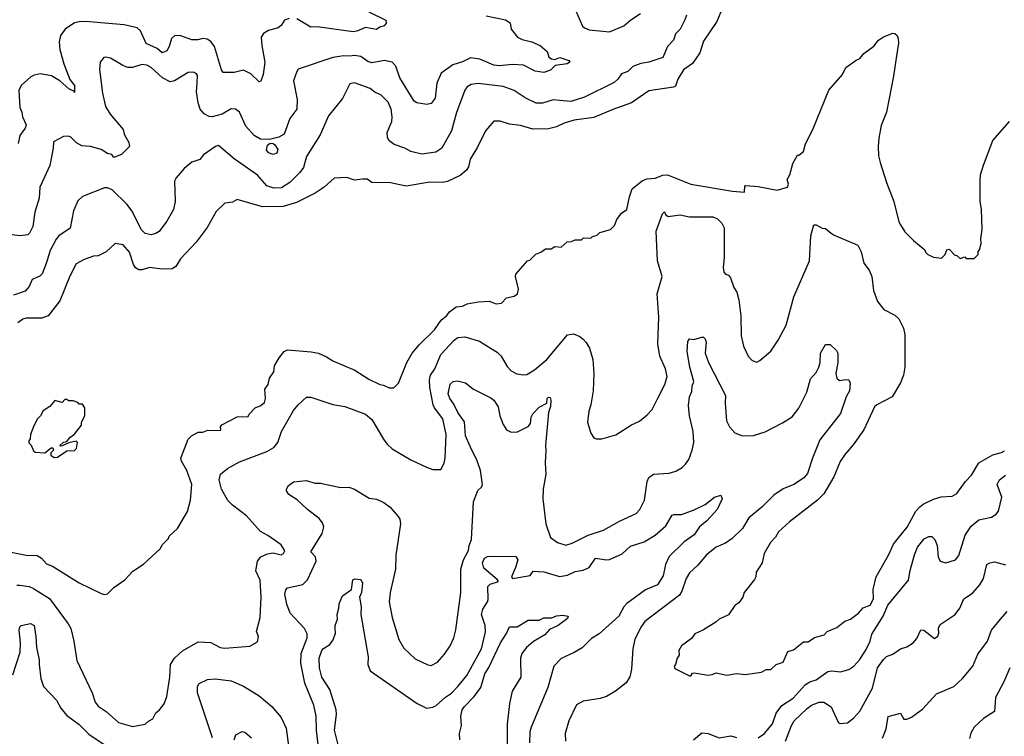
# Model space of a CAD drawing. Extents: x 1678759 to 1859541, y 384609 to 522867.
# Tile 340 of 466: x 1774554 to 1780848, y 509087 to 513666. Entities that reach past the tile are written whole.
import ezdxf

# ---------------------------------------------------------------- set-up
doc = ezdxf.new("R2010")
doc.units = 0

msp = doc.modelspace()

# ---------------------------------------------------------------- linework, layer by layer
at = {"layer": '0CON20XD'}
for points in [[(1779085.4, 513834.6), (1779009.5, 513655), (1778925, 513528), (1778901.9, 513455), (1778854.7, 513385.3), (1778797.8, 513345), (1778760, 513285), (1778745, 513241.9), (1778732.5, 513235), (1778575, 513211.9), (1778465, 513134.4), (1778345, 513091.2), (1778225, 513041.8), (1778097.5, 513025), (1778035, 513005.6), (1777985, 512981.4), (1777935, 512969.4), (1777835, 512966.7), (1777755, 512988.9), (1777685, 512998.1), (1777625, 513016.7), (1777585, 513017.8), (1777530.5, 512955), (1777479.3, 512850.7), (1777433.5, 512775), (1777421.9, 512725), (1777410, 512705), (1777368.7, 512671.3), (1777287.9, 512632.1), (1777254.3, 512625.7), (1777175, 512627.1), (1777025, 512602.9), (1776925, 512623.8), (1776805, 512626.7), (1776775, 512646.7), (1776745, 512646.7), (1776695, 512640), (1776645, 512657.5), (1776565, 512652.5), (1776501.2, 512595), (1776443, 512557), (1776322.9, 512497.1), (1776237.8, 512472.2), (1776105, 512470.6), (1775945, 512516), (1775915, 512500), (1775865, 512493.3), (1775809.5, 512440.5), (1775751.7, 512338.3), (1775682.9, 512245), (1775581.8, 512138.2), (1775551.5, 512088.5), (1775528.8, 512075), (1775461.7, 512071.7), (1775385, 512081.5), (1775335, 512067.8), (1775315, 512068.6), (1775295, 512080.8), (1775281.5, 512101.5), (1775255, 512180.8), (1775215, 512227.1), (1775165, 512235.6), (1775107.7, 512182.3), (1775055, 512157.7), (1775025, 512154.5), (1774965, 512132.9), (1774915.7, 512105), (1774873.7, 512026.3), (1774811.5, 511868.5), (1774735.6, 511774.4), (1774695, 511758.8), (1774595, 511759.4), (1774575, 511753.1), (1774541.2, 511728.8)], [(1776785, 513716.7), (1776893.3, 513663.3), (1776896.4, 513643.6), (1776884, 513626), (1776855, 513617.5), (1776835, 513604), (1776765, 513616.9), (1776708.1, 513591.9), (1776685, 513589.1), (1776455, 513620), (1776415, 513617.5), (1776325, 513670.5)], [(1778106.9, 513726.9), (1778152.5, 513625), (1778165, 513613.1), (1778195, 513601.5), (1778325, 513587.5), (1778415, 513626.1), (1778460.8, 513665), (1778522, 513705)], [(1778816.6, 513695), (1778805.4, 513665), (1778775, 513605.7), (1778745.5, 513575), (1778733.3, 513535), (1778694.4, 513495), (1778665, 513424), (1778575, 513394.6), (1778525, 513386.4), (1778473.3, 513366.7), (1778441.1, 513335), (1778400.4, 513319.6), (1778376.7, 513285), (1778352.9, 513265), (1778165, 513170.3), (1778076.1, 513143.9), (1778005, 513149.7), (1777965, 513152.9), (1777895, 513132.8), (1777855, 513132.7), (1777785, 513166.1), (1777715, 513214.5), (1777645, 513239.6), (1777485, 513258.5), (1777439.1, 513250.9), (1777415, 513236), (1777400, 513215), (1777347, 513073), (1777313.1, 512955), (1777251.9, 512845), (1777215, 512820.5), (1777125, 512806.8), (1777055, 512822.9), (1777016, 512845), (1776948.2, 512868.2), (1776914, 512895), (1776904.2, 512915), (1776903.1, 512945), (1776932.9, 513015), (1776934.3, 513045), (1776928.6, 513095), (1776908.9, 513138.9), (1776865, 513184.2), (1776825, 513202), (1776795, 513227.1), (1776695, 513262), (1776665, 513256.2), (1776618.3, 513161.7), (1776528, 513052), (1776475, 512931.2), (1776387.6, 512792.4), (1776367.8, 512722.2), (1776345, 512690), (1776280.9, 512625), (1776228.2, 512591.8), (1776178.8, 512588.8), (1776134, 512604), (1776075, 512671.5), (1775925, 512776.9), (1775825, 512861.2), (1775805, 512855.7), (1775728.6, 512801.4), (1775705, 512772.5), (1775654.7, 512755.3), (1775604.4, 512715.6), (1775553.3, 512655), (1775544.4, 512635), (1775546.9, 512505), (1775537.4, 512452.6), (1775495, 512378), (1775445, 512312.5), (1775425, 512299.2), (1775395, 512290.8), (1775355, 512299.2), (1775332.7, 512322.7), (1775270, 512445), (1775241.2, 512485), (1775145, 512579.3), (1775115, 512592.2), (1775095, 512590.8), (1774955, 512536), (1774925, 512508.8), (1774897.5, 512445), (1774875.7, 512334.3), (1774805, 512285.7), (1774786.2, 512263.8), (1774749.7, 512190.3), (1774722.4, 512107.6), (1774697.6, 512042.4), (1774682.6, 512027.4), (1774634.7, 512005), (1774615, 511960.8), (1774588.7, 511931.3), (1774514.2, 511905)], [(1776275.5, 513674.5), (1776247.6, 513662.4), (1776225, 513628), (1776206.4, 513613.6), (1776145, 513596.7), (1776111.7, 513578.3), (1776097.8, 513555), (1776101.2, 513501.2), (1776120, 513395), (1776110, 513315), (1776096.2, 513273.8), (1776085, 513268), (1776030.7, 513320.7), (1775985, 513342.9), (1775925, 513329.1), (1775855, 513328.5), (1775843.9, 513345), (1775799.1, 513495), (1775775, 513525.7), (1775751.3, 513541.3), (1775725.6, 513545.6), (1775693.4, 513536.6), (1775655, 513536.4), (1775585, 513563.3), (1775545, 513565.6), (1775525, 513546.2), (1775510.4, 513495), (1775495, 513466), (1775465, 513454.2), (1775431.8, 513481.8), (1775363.4, 513513.4), (1775325.4, 513595), (1775305, 513613.1), (1775222.2, 513632.2), (1774975, 513653.6), (1774935, 513652.2), (1774904.6, 513645.4), (1774845.4, 513604.6), (1774815.3, 513564.7), (1774805.3, 513525), (1774809.6, 513475), (1774837.1, 513385), (1774874.3, 513284.3), (1774904.6, 513245), (1774905, 513200), (1774899.8, 513209.8), (1774868.9, 513225), (1774810, 513275), (1774757.6, 513307.6), (1774685, 513319.6), (1774647.4, 513312.6), (1774625, 513300.8), (1774563.9, 513246.1), (1774547.4, 513212.6), (1774554.6, 513105), (1774567.8, 513075), (1774571.4, 513045), (1774595.5, 512995), (1774587.9, 512972.1), (1774554.4, 512925.6), (1774543.3, 512875)], [(1777535, 513690.4), (1777658.8, 513665), (1777688.8, 513645), (1777695.7, 513605), (1777735, 513554.3), (1777765, 513539.4), (1777827.5, 513525), (1777880.7, 513500.7), (1777925, 513462.5), (1777936.4, 513426.4), (1777952.5, 513415), (1777975, 513412), (1778006.2, 513423.8), (1778065, 513405.8), (1778071.2, 513395), (1778054.3, 513384.3)], [(1774457.3, 510272.7), (1774595, 510243.8), (1774665, 510241.8), (1774693.5, 510225), (1774725, 510189.2), (1774763, 510173), (1774935, 510067.8), (1775075, 510000), (1775095, 509993.3), (1775115, 509997.5), (1775155, 510037.5), (1775225, 510087.5), (1775277, 510143), (1775345, 510187.5), (1775452.5, 510285), (1775467.5, 510312.5), (1775505, 510350), (1775510, 510365), (1775562.5, 510415), (1775627, 510523), (1775646.7, 510595), (1775653.8, 510695), (1775622, 510785), (1775589.2, 510845), (1775584.2, 510865), (1775630.8, 510985), (1775652.4, 511007.6), (1775695, 511030), (1775725, 511031.2), (1775756.4, 511043.6), (1775835, 511040), (1775840, 511045), (1775837.5, 511065), (1775845, 511077.5), (1775945, 511127.5), (1776015, 511130), (1776020, 511145), (1776060, 511185), (1776095, 511200), (1776119.3, 511220.7), (1776124.2, 511245), (1776120, 511305), (1776141.2, 511335), (1776150, 511375), (1776178.1, 511415), (1776182.5, 511455), (1776212, 511505), (1776244.5, 511545.5), (1776265, 511555.7), (1776416.1, 511543.9), (1776464.2, 511534.2), (1776515, 511512.5), (1776555.6, 511485), (1776696.9, 511426.9), (1776785, 511368.8), (1776855, 511334), (1776880.5, 511330.5), (1776915, 511314.2), (1776946.4, 511313.6), (1776975, 511342.5), (1777028.6, 511475), (1777062.9, 511535), (1777109.3, 511590.7), (1777205, 511684.4), (1777247.9, 511745), (1777285.3, 511774.7), (1777301.4, 511798.6), (1777345, 511830.6), (1777385, 511834.5), (1777415, 511850), (1777485, 511863.1), (1777555, 511867.1), (1777600.6, 511849.4), (1777634.6, 511855.4), (1777665, 511888.8), (1777715, 511899.2), (1777735.6, 511914.4), (1777742.9, 511945), (1777723.8, 512025), (1777725, 512040), (1777800, 512125), (1777815, 512130), (1777853, 512167), (1777885, 512180), (1777915, 512202.5), (1777951.7, 512201.7), (1777975, 512217.5), (1778015, 512212.5), (1778053, 512247), (1778081.7, 512248.3), (1778105, 512260), (1778145, 512260), (1778158.3, 512271.7), (1778205, 512270), (1778215, 512280), (1778245, 512290), (1778263, 512307), (1778330, 512325), (1778355, 512350), (1778371.7, 512388.3), (1778400.7, 512429.3), (1778435, 512452.5), (1778451.4, 512535), (1778469.2, 512585), (1778535, 512637.5), (1778565, 512650), (1778615, 512654.3), (1778665, 512672.5), (1778695, 512674.2), (1778845, 512615.5), (1779109.5, 512570.5), (1779187, 512563), (1779190, 512605), (1779195, 512607.5), (1779275, 512600.8), (1779395, 512575.8), (1779462, 512595), (1779468.9, 512615), (1779458.8, 512645), (1779475.8, 512674.2), (1779495, 512747.5), (1779525, 512800), (1779535, 512800), (1779565, 512823.3), (1779577.9, 512872.1), (1779624.4, 512965), (1779726.9, 513215), (1779813.8, 513315), (1779835, 513360), (1779901.7, 513408.3), (1779925, 513418.8), (1779950, 513450), (1780013.9, 513496.1), (1780044.4, 513535.6), (1780075, 513556), (1780135, 513580), (1780148.8, 513578.8), (1780162.5, 513565), (1780170, 513545), (1780171.2, 513515), (1780158, 513435), (1780140, 513305), (1780094.3, 513075), (1780060.9, 512989.1), (1780045, 512910), (1780041.4, 512855), (1780044.3, 512795), (1780053.3, 512753.3), (1780094.3, 512625), (1780142.5, 512505), (1780174, 512375), (1780183.8, 512355), (1780210.9, 512310.9), (1780266.7, 512255), (1780340, 512195), (1780345, 512180), (1780360, 512165), (1780395, 512147.5), (1780447, 512143), (1780470, 512165), (1780480, 512195), (1780495, 512200), (1780531.7, 512161.7), (1780545, 512160), (1780565, 512140), (1780595, 512150), (1780605, 512140), (1780655, 512140), (1780680, 512165), (1780680, 512185), (1780690, 512195), (1780700, 512235), (1780697.5, 512265), (1780706.7, 512325), (1780701.2, 512455), (1780693.8, 512505), (1780693.8, 512635), (1780696.2, 512675), (1780714.3, 512735.7), (1780774, 512895), (1780880, 513015)], [(1778054.3, 513384.3), (1777976.8, 513373.2), (1777947, 513343), (1777905, 513328.6), (1777847.9, 513337.9), (1777775, 513375.7), (1777705, 513380.5), (1777618.5, 513371.5), (1777585.4, 513374.6), (1777495, 513414.4), (1777435, 513421.9), (1777385, 513395.7), (1777321.7, 513378.3), (1777247.5, 513325), (1777220.2, 513259.8), (1777208.9, 513165), (1777185, 513131.4), (1777156.8, 513123.2), (1777092.5, 513135), (1777075, 513146), (1776982.8, 513295), (1776958.1, 513368.1), (1776935.4, 513395.4), (1776885, 513406.2), (1776805, 513389.6), (1776779.9, 513399.9), (1776735, 513431.5), (1776695, 513438), (1776665, 513433.1), (1776625, 513434.1), (1776555, 513424.1), (1776335, 513350), (1776324.4, 513335), (1776304.4, 513275), (1776328, 513155), (1776325.4, 513095), (1776281.1, 513035), (1776244.4, 512935), (1776211.4, 512915), (1776149.7, 512900.3), (1776093.4, 512903.4), (1776051.8, 512925), (1776000.4, 512985), (1775960, 513075), (1775932.5, 513095), (1775905, 513095.7), (1775848.3, 513061.7), (1775784.1, 513045.9), (1775765, 513047.2), (1775733.3, 513065), (1775707.3, 513095), (1775695.5, 513134.5), (1775684.5, 513205.5), (1775688.7, 513261.3), (1775690.5, 513310.5), (1775682.3, 513322.3), (1775665, 513330), (1775631.4, 513328.6), (1775544, 513276), (1775515, 513270), (1775465.9, 513295), (1775395, 513360.3), (1775366.3, 513376.3), (1775335, 513378.9), (1775275, 513360.6), (1775245, 513361.5), (1775213.5, 513373.5), (1775135, 513419.2), (1775105, 513427.5), (1775092.5, 513425), (1775068, 513395), (1775063.2, 513346.8), (1775082.8, 513197.2), (1775102.3, 513112.3), (1775131.8, 513061.8), (1775214.4, 512965), (1775221.5, 512935), (1775251.6, 512881.6), (1775255.9, 512855), (1775205, 512803.7), (1775156.4, 512786.4), (1775142.5, 512805), (1775115, 512811.1), (1775075, 512836.1), (1775006.4, 512856.4), (1774950.2, 512860.2), (1774918.1, 512878.1), (1774880, 512915), (1774865, 512921.5), (1774835, 512920), (1774770, 512885), (1774768.6, 512845), (1774747.3, 512735), (1774682.7, 512595), (1774678.2, 512525), (1774651.5, 512435), (1774638.2, 512345), (1774617.4, 512302.6), (1774605, 512290.4), (1774555, 512285.2), (1774505, 512291.9)], [(1776175, 512804.3), (1776145, 512814.2), (1776131.1, 512835), (1776137.1, 512865), (1776155, 512876.7), (1776174.8, 512874.8), (1776185, 512867.2), (1776205, 512836.7), (1776197.5, 512812.5), (1776175, 512804.3)], [(1774535, 510051.9), (1774555, 510053.3), (1774615, 510043.3), (1774642, 510032), (1774745, 509967.1), (1774864.3, 509805), (1774880, 509775), (1774900, 509695), (1774920.2, 509570.2), (1775016.7, 509365), (1775035.5, 509305.5), (1775055, 509279.2), (1775106.1, 509246.1), (1775186.2, 509175), (1775275, 509150), (1775356.1, 509163.9), (1775376.4, 509183.6), (1775405, 509197.5), (1775423.9, 509236.1), (1775447.5, 509255), (1775476.7, 509295), (1775495, 509340), (1775513.5, 509465), (1775516.9, 509545), (1775542.5, 509585), (1775595, 509633.1), (1775695, 509690.6), (1775776.2, 509686.2), (1775835, 509654.2), (1775865, 509649.4), (1776025, 509662.5), (1776075, 509690), (1776080, 509725), (1776066.7, 509756.7), (1776090.8, 509845), (1776096.7, 509975), (1776090.5, 510085), (1776064.4, 510145), (1776074.4, 510205), (1776095, 510234), (1776136.9, 510253.1), (1776175, 510258.9), (1776225, 510247.1), (1776240, 510255), (1776247.9, 510272.1), (1776225, 510310.6), (1776140.4, 510370.4), (1776093.5, 510395), (1776004.7, 510495), (1775914, 510564), (1775884.3, 510594.3), (1775843.3, 510665), (1775828.8, 510725), (1775837.5, 510762.5), (1775881.4, 510798.6), (1775958.6, 510841.4), (1776134, 510906), (1776177.4, 510932.6), (1776203.3, 510965), (1776226.9, 511035), (1776305, 511168.1), (1776335, 511205.7), (1776386.8, 511253.2), (1776415, 511254.3), (1776556.3, 511206.3), (1776632.5, 511195), (1776765, 511145.6), (1776805, 511111.2), (1776878.6, 510985), (1776902.8, 510952.8), (1776934.6, 510924.6), (1777053.6, 510853.6), (1777155, 510806), (1777195, 510791.2), (1777245, 510792.5), (1777267.7, 510832.3), (1777273.8, 510865), (1777280.5, 511015), (1777258.8, 511115), (1777205.4, 511185), (1777197.2, 511205), (1777174.7, 511314.7), (1777172.9, 511365), (1777180.4, 511395), (1777207.1, 511435), (1777245, 511526.9), (1777330.9, 511619.1), (1777354.6, 511635.4), (1777400.3, 511640.3), (1777492.1, 511612.1), (1777575, 511560), (1777605, 511541.2), (1777631.2, 511515), (1777669.1, 511449.1), (1777695, 511422), (1777732.6, 511402.6), (1777775, 511395.6), (1777795, 511399.4), (1777845, 511428.9), (1777923.1, 511495), (1778055, 511652), (1778095, 511658), (1778135, 511640.8), (1778155, 511624), (1778175, 511603.8), (1778196.3, 511566.3), (1778217.1, 511495), (1778222.9, 511405), (1778220, 511295), (1778205.8, 511205), (1778192.5, 511165), (1778184, 511095), (1778203.9, 511023.9), (1778223.6, 510993.6), (1778238.3, 510988.3), (1778275, 510987.5), (1778365, 511012.5), (1778465, 511076.7), (1778515, 511100), (1778565, 511140), (1778595.8, 511174.2), (1778632.2, 511247.8), (1778678.6, 511335), (1778692.9, 511385), (1778682.5, 511435), (1778645.6, 511515), (1778632.1, 511595), (1778640.3, 511765), (1778628.4, 511915), (1778660.8, 512025), (1778630.3, 512125), (1778622.2, 512315), (1778662.5, 512425), (1778675, 512437.5), (1778681.7, 512421.7), (1778698.3, 512408.3), (1778775, 512418.8), (1778835.8, 512405.8), (1778985, 512407.1), (1779015, 512392.5), (1779042.5, 512365), (1779056.7, 512335), (1779057.2, 512145), (1779051.7, 512081.7), (1779055, 512052.5), (1779065, 512040), (1779085, 512033.3), (1779097, 512017), (1779118.8, 511955), (1779138, 511925), (1779150.8, 511875), (1779162.7, 511772.7), (1779166, 511645), (1779180.3, 511580.3), (1779210, 511515), (1779235, 511487.5), (1779265, 511477.5), (1779285, 511487.5), (1779355, 511547.5), (1779402.3, 511617.7), (1779454, 511715), (1779502.5, 511895), (1779602.7, 512125), (1779610, 512285), (1779630, 512355), (1779645, 512355.5), (1779684.3, 512334.3), (1779705, 512332.3), (1779730.1, 512310.1), (1779755, 512291.7), (1779910.9, 512225), (1779933.4, 512183.4), (1779950.5, 512110.5), (1779983.8, 512065), (1780000, 512025), (1780011.9, 511935), (1780037.1, 511865), (1780078, 511815), (1780147.4, 511777.4), (1780173.3, 511755), (1780204.4, 511695), (1780211.9, 511655), (1780212.2, 511445), (1780204.4, 511395), (1780184.5, 511345.5), (1780130, 511255), (1780033.3, 511205), (1780018.3, 511191.7), (1779949.4, 511045), (1779881.1, 510948.9), (1779829.6, 510890.4), (1779798.3, 510841.7), (1779758.9, 510745), (1779695, 510636), (1779654, 510595), (1779475, 510458), (1779405, 510393.8), (1779385, 510360), (1779353.8, 510325), (1779312.5, 510255), (1779300, 510195), (1779261.2, 510135), (1779259.2, 510105), (1779251.2, 510088.8), (1779184.2, 510005.8), (1779176, 509975), (1779151.2, 509938.8), (1779125, 509922.5), (1779085, 509862.5), (1779024.1, 509835.9), (1779003.6, 509816.4), (1778925, 509766.2), (1778869.5, 509740.5), (1778847.7, 509712.3), (1778783.3, 509665), (1778767.5, 509635), (1778768.8, 509605), (1778756.7, 509585), (1778746.7, 509545), (1778737.5, 509535), (1778740.7, 509520.7), (1778775, 509503.8), (1778835, 509472.5), (1778845, 509472.5), (1778855, 509490), (1778865, 509493.3), (1778955, 509478), (1778979.3, 509480.7), (1779005, 509492.5), (1779075, 509477.5), (1779135, 509487.5), (1779191.7, 509481.7), (1779295, 509496.7), (1779325, 509513.3), (1779355, 509512.5), (1779390, 509545), (1779435, 509560), (1779465, 509628.8), (1779500.7, 509639.3), (1779565, 509690), (1779595, 509690), (1779635, 509717.5), (1779695.8, 509734.2), (1779715, 509756.7), (1779778.3, 509781.7), (1779827.7, 509822.3), (1779865, 509836.2), (1779915, 509874.4), (1779945, 509906.7), (1779990.6, 509925), (1780011.8, 509965), (1780008.5, 510025), (1780029.6, 510105), (1780107.5, 510245), (1780139.5, 510315), (1780162.2, 510345), (1780226.6, 510423.4), (1780281.8, 510525), (1780307.3, 510552.7), (1780329.9, 510570.1), (1780395, 510602.3), (1780445, 510616.4), (1780515, 510621.1), (1780545, 510637.5), (1780599.4, 510715), (1780638.2, 510755), (1780685.3, 510834.7), (1780774.8, 510885.2), (1780830.4, 510899.6), (1780848.6, 510911.4)], [(1776461.3, 509035), (1776450.8, 509125), (1776448.9, 509215), (1776434.6, 509285), (1776375.8, 509425.8), (1776350.8, 509555), (1776353.9, 509616.1), (1776390.9, 509715), (1776391.1, 509741.1), (1776374.3, 509775), (1776283.7, 509873.6), (1776261.4, 509931.4), (1776249.1, 509995), (1776255, 510023.3), (1776265, 510035.8), (1776362.8, 510057.2), (1776394, 510086), (1776449.6, 510205), (1776444.1, 510234.1), (1776414.7, 510265), (1776487.7, 510382.3), (1776498, 510425), (1776490.2, 510450.2), (1776469, 510479), (1776393.1, 510535), (1776328, 510598), (1776275, 510630.8), (1776260, 510655), (1776258.8, 510665), (1776271.2, 510688.8), (1776305, 510713.3), (1776385, 510720.8), (1776443.5, 510703.5), (1776476.4, 510703.6), (1776605, 510676.9), (1776657.7, 510677.7), (1776695, 510666.8), (1776788.3, 510608.3), (1776835, 510602.5), (1776880.9, 510580.9), (1776921.2, 510551.2), (1776972.3, 510492.3), (1776983.9, 510473.9), (1776988, 510445), (1776958.6, 510245), (1776955.5, 510155), (1776921.5, 510005), (1776915.6, 509945), (1776934.4, 509845), (1776977.8, 509705), (1777009.8, 509649.8), (1777082.7, 509582.7), (1777162.4, 509542.4), (1777185, 509539.2), (1777225, 509560), (1777268.6, 509611.4), (1777305.5, 509664.5), (1777328.6, 509715), (1777342.1, 509767.9), (1777372.9, 510005), (1777373.3, 510155), (1777390, 510215), (1777423.5, 510275), (1777426.8, 510305), (1777441.8, 510345), (1777454.7, 510585), (1777483.5, 510656.5), (1777505, 510679.2), (1777511.5, 510695), (1777499.3, 510785), (1777477.5, 510847.5), (1777435.2, 510935.2), (1777404, 511006), (1777397, 511097), (1777355.2, 511155.2), (1777329.1, 511209.1), (1777302.8, 511245), (1777292.7, 511275), (1777305, 511336.7), (1777325.7, 511354.3), (1777352.1, 511357.9), (1777403.8, 511345), (1777454.2, 511305), (1777565, 511249.6), (1777584.3, 511234.3), (1777612.2, 511192.2), (1777623.3, 511135), (1777645, 511078.8), (1777666.2, 511045), (1777695, 511029.2), (1777735, 511032.5), (1777805, 511067.1), (1777818.6, 511085), (1777824.4, 511125), (1777835, 511147.5), (1777875, 511190), (1777922.5, 511215), (1777926.7, 511245), (1777935, 511253.3), (1777945, 511252.5), (1777950, 511235), (1777947.1, 511195), (1777933.1, 511155), (1777915.4, 510945.4), (1777917.8, 510912.2), (1777913.8, 510835), (1777917.9, 510762.1), (1777900.8, 510665), (1777898, 510605), (1777918, 510445), (1777946.1, 510356.1), (1777992.5, 510325), (1778045, 510308.8), (1778085, 510320), (1778187.2, 510372.8), (1778286.3, 510403.7), (1778387.8, 510462.2), (1778495, 510510.8), (1778518.6, 510535), (1778548.6, 510595), (1778564.5, 510715.5), (1778575, 510740), (1778605, 510762.5), (1778705, 510768.1), (1778748, 510782), (1778788, 510805), (1778810.8, 510825), (1778830.6, 510855), (1778852.2, 510915), (1778862.5, 510965), (1778858.6, 511035), (1778834.7, 511135), (1778829.8, 511199.8), (1778834.5, 511255), (1778850.7, 511289.3), (1778853.5, 511325), (1778863.8, 511355), (1778836.8, 511445), (1778821.1, 511545), (1778825, 511610), (1778835, 511627.5), (1778863, 511623), (1778915, 511637.5), (1778925, 511637.5), (1778935, 511627.5), (1778942, 511605), (1778936.2, 511535), (1778956, 511475), (1779065.4, 511265.4), (1779062.5, 511215), (1779072.7, 511102.7), (1779092, 511065), (1779125, 511026), (1779175, 511005.7), (1779245, 511009.4), (1779318.7, 511031.3), (1779430.7, 511089.3), (1779491.7, 511128.3), (1779535.4, 511184.6), (1779586.5, 511285), (1779609.6, 511370.4), (1779645, 511410.8), (1779662.5, 511445), (1779670.5, 511475), (1779672.9, 511535), (1779705, 511590), (1779735, 511590), (1779775, 511552.5), (1779783.3, 511535), (1779782.9, 511475), (1779771.9, 511405), (1779776.2, 511375), (1779795, 511360), (1779835, 511367.5), (1779853.8, 511363.8), (1779862.9, 511342.9), (1779858.5, 511295), (1779837.3, 511255), (1779800.2, 511149.8), (1779668.5, 510981.5), (1779620.8, 510865), (1779590.4, 510765), (1779564.3, 510735.7), (1779502.5, 510695), (1779435, 510667.8), (1779375, 510627.8), (1779298.5, 510551.5), (1779215, 510483.5), (1779173.6, 510415), (1779108.8, 510351.2), (1779065, 510321.8), (1779005.7, 510295), (1778943.1, 510246.9), (1778889, 510181), (1778835, 510131.9), (1778814.5, 510095), (1778786.6, 510013.4), (1778770.9, 509989.1), (1778548.9, 509821.1), (1778524.3, 509785), (1778485.5, 509704.5), (1778473.2, 509646.8), (1778465.7, 509515), (1778453, 509467), (1778431.4, 509428.6), (1778363.3, 509375), (1778305, 509342), (1778265, 509329.2), (1778155, 509312), (1778113.2, 509286.8), (1778063.8, 509186.2), (1778040, 509105), (1778042.5, 509055)], [(1774775, 510867.5), (1774795, 510870), (1774855, 510910), (1774905, 510913.3), (1774916.7, 510925), (1774922.5, 510965), (1774915, 510972.5), (1774868.3, 510961.7), (1774825, 510942.5), (1774815, 510940), (1774810, 510945), (1774835, 510966.7), (1774855, 510970), (1774874.1, 510995.9), (1774905, 511016.7), (1774950, 511075), (1774950, 511095), (1774970, 511135), (1774970, 511185), (1774955, 511210), (1774935, 511210), (1774925, 511220), (1774895, 511230), (1774865, 511230), (1774855, 511240), (1774841.7, 511238.3), (1774825, 511220), (1774778.3, 511231.7), (1774746.4, 511193.6), (1774705, 511167.5), (1774687.5, 511135), (1774667.5, 511115), (1774645, 511070), (1774622.5, 511015), (1774621.7, 510988.3), (1774612.5, 510975), (1774613, 510963), (1774627, 510947), (1774641.7, 510911.7), (1774652.5, 510902.5), (1774715, 510897.5), (1774755, 510930), (1774765, 510930), (1774770, 510915), (1774752.5, 510897.5), (1774753, 510883), (1774775, 510867.5)], [(1780245.4, 510145.4), (1780272.7, 510247.3), (1780292.3, 510295), (1780335, 510349.2), (1780365, 510364.3), (1780385, 510362.9), (1780404.3, 510345), (1780418.6, 510305), (1780425, 510232.5), (1780438, 510205), (1780475, 510194.5), (1780535.5, 510214.5), (1780557.9, 510242.1), (1780597.3, 510372.7), (1780635, 510430), (1780685, 510470), (1780765, 510487.5), (1780795, 510505.7), (1780811.4, 510525), (1780832.9, 510615), (1780801.9, 510695), (1780817.1, 510725), (1780855, 510754.4)], [(1776592.7, 509022.7), (1776566.6, 509125), (1776579.7, 509225), (1776576.8, 509256.8), (1776535.7, 509385.7), (1776486.1, 509465), (1776470, 509525), (1776469.1, 509585), (1776485, 509634), (1776495, 509648.5), (1776537, 509673), (1776557.5, 509702.5), (1776572.1, 509745), (1776570, 509775), (1776570, 509795), (1776586, 509835), (1776582.5, 509865), (1776594.4, 509905), (1776595.8, 509934.2), (1776616.4, 509983.6), (1776674.2, 510025.8), (1776683, 510087), (1776696.1, 510093.9), (1776735, 510088.8), (1776745.6, 510065.6), (1776738.6, 510005), (1776725.8, 509975), (1776736.2, 509915), (1776735.3, 509865.3), (1776781.2, 509595), (1776780, 509545), (1776795, 509506), (1777095, 509297.3), (1777155, 509266), (1777195, 509272.5), (1777216.3, 509283.7), (1777275, 509335.8), (1777315, 509361.4), (1777354.3, 509405.7), (1777412.5, 509475), (1777506.6, 509645), (1777531.3, 509755), (1777529.6, 509795), (1777506.8, 509865), (1777515, 509900), (1777544.5, 509945), (1777548.8, 509961.2), (1777547, 510043), (1777560.6, 510059.4), (1777614.4, 510075), (1777605, 510088.9), (1777520.3, 510160.3), (1777512.2, 510195), (1777525, 510226), (1777544.4, 510235.6), (1777565, 510236.9), (1777726.4, 510236.4), (1777737.5, 510215), (1777723.6, 510165), (1777697.5, 510105), (1777705, 510095.6), (1777816.7, 510113.3), (1777837, 510143), (1777905, 510137.8), (1778005, 510108.5), (1778055, 510117.3), (1778105, 510139.1), (1778155, 510148.9), (1778193.6, 510166.4), (1778235, 510224), (1778305, 510213.3), (1778325, 510215.6), (1778405, 510252.9), (1778457.6, 510302.4), (1778545, 510328.9), (1778615, 510372.5), (1778685, 510432.5), (1778725, 510499.2), (1778735, 510504.2), (1778785, 510504.4), (1778865, 510534.2), (1778935, 510567.5), (1778995, 510613.8), (1779035, 510626.7), (1779043.3, 510605), (1779012.9, 510535), (1778946.3, 510463.7), (1778898.6, 510425), (1778865, 510374.3), (1778801.4, 510328.6), (1778706.5, 510235), (1778681.8, 510185), (1778667.1, 510112.9), (1778651.2, 510088.8), (1778630.8, 510055), (1778555, 510023.3), (1778434.4, 509935), (1778415.8, 509914.2), (1778384.5, 509855), (1778257.5, 509742.5), (1778208.3, 509711.7), (1778148.4, 509651.6), (1778098.7, 509621.3), (1778015.4, 509584.6), (1777967.8, 509535), (1777930.5, 509399.5), (1777823.1, 509145), (1777815.4, 509114.6), (1777813.5, 509045)], [(1779449.6, 509055), (1779486.9, 509155), (1779503.8, 509186.2), (1779587.1, 509265), (1779615, 509284.7), (1779665, 509304.5), (1779695, 509305.6), (1779740.8, 509275), (1779785, 509176.2), (1779798.3, 509168.3), (1779845, 509172), (1779885, 509204.2), (1779925, 509248), (1780004.8, 509395.2), (1780036.7, 509525), (1780075, 509578.1), (1780095, 509595.8), (1780135, 509611.4), (1780183.6, 509646.4), (1780225, 509659.2), (1780265, 509684.2), (1780287.8, 509712.2), (1780315, 509766.7), (1780332.5, 509765), (1780401.7, 509711.7), (1780423.6, 509726.4), (1780430, 509745), (1780427, 509777), (1780438.3, 509801.7), (1780534, 509865), (1780563.8, 509905), (1780588, 509965), (1780645, 510000.6), (1780690.9, 510055), (1780715.4, 510095), (1780736.4, 510183.6), (1780754.6, 510195.4), (1780785, 510200.9), (1780855, 510182.9)], [(1779275, 509076.9), (1779315, 509105.6), (1779365, 509166.7), (1779390.3, 509235), (1779425, 509283.8), (1779499, 509331), (1779575, 509416.2), (1779605, 509434.6), (1779645, 509447.5), (1779719.2, 509500.8), (1779745, 509505.5), (1779801.5, 509498.5), (1779855, 509514.4), (1779885, 509534.3), (1779925, 509578.1), (1779965, 509641.4), (1779989.4, 509695), (1780001.3, 509738.7), (1780073.1, 509855), (1780103.8, 509925), (1780234.4, 510085), (1780245.4, 510145.4)], [(1780068.1, 509075), (1780093.1, 509135), (1780105, 509213.3), (1780183.8, 509233.8), (1780206.1, 509196.1), (1780225, 509196), (1780255, 509208.6), (1780325, 509260.6), (1780415, 509358.6), (1780525, 509404.6), (1780581.5, 509455), (1780646.2, 509535), (1780678.2, 509611.8), (1780739.6, 509695), (1780766.6, 509765), (1780824.5, 509835.5), (1780865.2, 509884.8)], [(1774510.1, 509479.9), (1774556.9, 509625), (1774558.9, 509685), (1774551.1, 509765), (1774555, 509786.7), (1774563.3, 509795), (1774622.7, 509807.3), (1774645.6, 509795), (1774657.5, 509725), (1774660.4, 509655), (1774678.5, 509575), (1774678.1, 509545), (1774690, 509455), (1774705.8, 509405.8), (1774788.3, 509318.3), (1774816, 509266), (1774852.2, 509222.2), (1774935, 509161.9), (1774995, 509100.6), (1775094.4, 509035)], [(1777367.5, 509065), (1777364.4, 509105), (1777377.3, 509155), (1777373.8, 509213.8), (1777381.6, 509255), (1777394.3, 509275.7), (1777459.8, 509340.2), (1777500.8, 509399.2), (1777527.5, 509485), (1777553.8, 509526.2), (1777628.2, 509685), (1777666, 509744), (1777685, 509786.7), (1777734.6, 509785.4), (1777805, 509829.2), (1777875, 509828.6), (1777905, 509844.2), (1777955, 509843.3), (1777985, 509856.7), (1778025, 509860), (1778060, 509855), (1778055, 509840), (1777995, 509794.2), (1777940.2, 509769.8), (1777910, 509735), (1777837.4, 509692.6), (1777792.5, 509655), (1777763.5, 509615), (1777754.4, 509585), (1777758.1, 509465), (1777700.9, 509375), (1777683.9, 509296.1), (1777669.2, 509165), (1777669.7, 508995)], [(1780882.7, 509525), (1780844.6, 509435.4), (1780792.2, 509335), (1780785.5, 509244.5), (1780715, 509201.1), (1780654.7, 509145.3), (1780632.8, 509107.2), (1780625, 509073.3)], [(1775787.1, 509077.1), (1775690.4, 509365), (1775690, 509405), (1775700.8, 509425), (1775755, 509448.6), (1775804.3, 509454.3), (1775905, 509441.1), (1775985, 509408.1), (1776085.4, 509345.4), (1776166.3, 509276.3), (1776225, 509206.2), (1776257.8, 509137.8), (1776282, 508945)], [(1775924.6, 509065), (1775935, 509096.7), (1775975, 509117.5), (1775993.6, 509113.6), (1776036.1, 509076.1)], [(1778860.6, 509065), (1778915, 509107.8), (1778955, 509105.6), (1779025, 509076.2), (1779099.4, 509089.4), (1779135, 509078.6)]]:
    msp.add_lwpolyline(points, dxfattribs=at)

doc.saveas('drawing.dxf')
